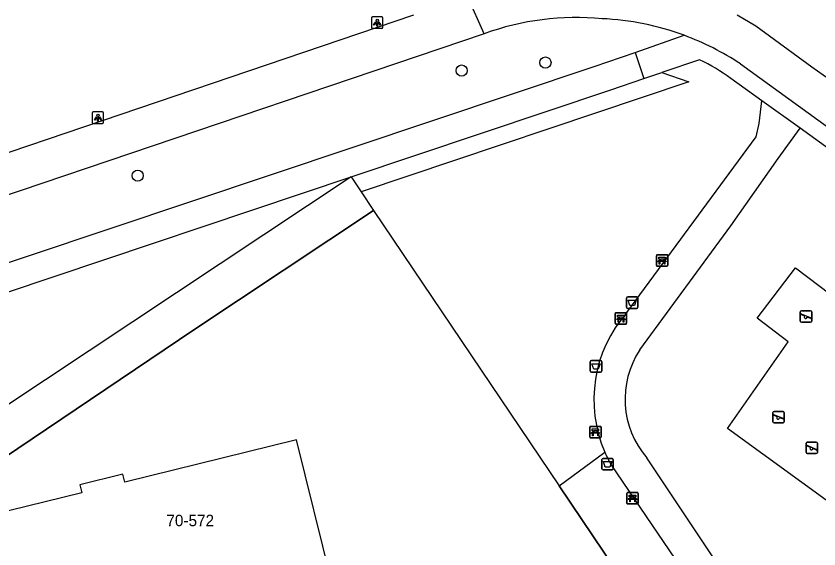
# Model space of a CAD drawing. Extents: x 159675 to 160530, y 382179 to 382901.
# Drawn here: x 159902.5 to 159972.5, y 382545.6 to 382592.1 of the extents above; entities that cross this region are included whole.
import ezdxf

# ---------------------------------------------------------------- set-up
doc = ezdxf.new("R2010")
doc.units = 0
for name, color, linetype in [('IMGEO_Afvalbak', 7, 'Continuous'), ('IMGEO_Bank', 7, 'Continuous'), ('IMGEO_Boom', 7, 'Continuous'), ('IMGEO_Fietspad_gesloten', 7, 'Continuous'), ('IMGEO_Groenvoorziening', 7, 'Continuous'), ('IMGEO_Hek', 7, 'Continuous'), ('IMGEO_Lichtpunt', 7, 'Continuous'), ('IMGEO_Pand', 7, 'Continuous'), ('IMGEO_Pand_nummerreeks', 7, 'Continuous'), ('IMGEO_Speelvoorziening', 7, 'Continuous'), ('IMGEO_Voetpad_halfverhard', 7, 'Continuous'), ('IMGEO_Voetpad_open', 7, 'Continuous')]:
    doc.layers.add(name, color=color, linetype=linetype)

msp = doc.modelspace()

# ---------------------------------------------------------------- linework, layer by layer
at = {"layer": 'IMGEO_Afvalbak'}
for p, q in [((159955.708, 382566.724), (159955.708, 382567.524)), ((159955.708, 382567.524), (159955.708, 382566.724)), ((159955.808, 382567.624), (159956.598, 382567.624)), ((159956.598, 382567.624), (159955.808, 382567.624)), ((159956.698, 382567.524), (159956.698, 382566.724)), ((159956.698, 382566.724), (159956.698, 382567.524)), ((159956.598, 382566.624), (159955.808, 382566.624)), ((159955.808, 382566.624), (159956.598, 382566.624)), ((159952.549, 382561.166), (159952.549, 382561.966)), ((159952.549, 382561.966), (159952.549, 382561.166)), ((159952.649, 382562.066), (159953.439, 382562.066)), ((159953.439, 382562.066), (159952.649, 382562.066)), ((159953.539, 382561.966), (159953.539, 382561.166)), ((159953.539, 382561.166), (159953.539, 382561.966)), ((159953.439, 382561.066), (159952.649, 382561.066)), ((159952.649, 382561.066), (159953.439, 382561.066)), ((159953.565, 382552.636), (159953.565, 382553.436)), ((159953.565, 382553.436), (159953.565, 382552.636)), ((159953.665, 382553.536), (159954.455, 382553.536)), ((159954.455, 382553.536), (159953.665, 382553.536)), ((159954.555, 382553.436), (159954.555, 382552.636)), ((159954.555, 382552.636), (159954.555, 382553.436)), ((159954.455, 382552.536), (159953.665, 382552.536)), ((159953.665, 382552.536), (159954.455, 382552.536))]:
    msp.add_line(p, q, dxfattribs=at)
for points in [[(159955.851, 382567.338), (159956.555, 382567.338), (159956.406, 382566.868), (159956, 382566.868), (159955.851, 382567.338)], [(159952.692, 382561.78), (159953.396, 382561.78), (159953.247, 382561.31), (159952.841, 382561.31), (159952.692, 382561.78)], [(159953.708, 382553.25), (159954.412, 382553.25), (159954.263, 382552.78), (159953.857, 382552.78), (159953.708, 382553.25)]]:
    msp.add_lwpolyline(points, dxfattribs=at)
for centre, start, end in [((159955.808, 382567.524), 90, 180), ((159955.808, 382567.524), 90, 180), ((159956.598, 382567.524), 0, 90), ((159956.598, 382567.524), 360, 90), ((159955.808, 382566.724), 180, 270), ((159955.808, 382566.724), 180, 270), ((159956.598, 382566.724), 270, 0), ((159956.598, 382566.724), 270, 0), ((159952.649, 382561.966), 90, 180), ((159952.649, 382561.966), 90, 180), ((159953.439, 382561.966), 0, 90), ((159953.439, 382561.966), 360, 90), ((159952.649, 382561.166), 180, 270), ((159952.649, 382561.166), 180, 270), ((159953.439, 382561.166), 270, 0), ((159953.439, 382561.166), 270, 0), ((159953.665, 382553.436), 90, 180), ((159953.665, 382553.436), 90, 180), ((159954.455, 382553.436), 0, 90), ((159954.455, 382553.436), 360, 90), ((159953.665, 382552.636), 180, 270), ((159953.665, 382552.636), 180, 270), ((159954.455, 382552.636), 270, 0), ((159954.455, 382552.636), 270, 0)]:
    msp.add_arc(centre, 0.1, start, end, dxfattribs=at)
at = {"layer": 'IMGEO_Bank'}
for p, q in [((159958.308, 382570.375), (159958.308, 382571.216)), ((159958.308, 382571.216), (159958.308, 382570.375)), ((159958.383, 382571.3), (159959.224, 382571.3)), ((159959.224, 382571.3), (159958.383, 382571.3)), ((159958.617, 382570.806), (159958.617, 382570.912)), ((159958.661, 382570.912), (159958.661, 382570.806)), ((159958.949, 382570.918), (159958.667, 382570.918)), ((159958.667, 382570.8), (159958.949, 382570.8)), ((159958.955, 382570.806), (159958.955, 382570.912)), ((159958.999, 382570.912), (159958.999, 382570.806)), ((159959.308, 382571.225), (159959.308, 382570.384)), ((159959.308, 382570.384), (159959.308, 382571.225)), ((159959.233, 382570.3), (159958.392, 382570.3)), ((159958.392, 382570.3), (159959.233, 382570.3)), ((159959.005, 382570.698), (159958.612, 382570.698)), ((159954.714, 382565.321), (159954.714, 382566.162)), ((159954.714, 382566.162), (159954.714, 382565.321)), ((159954.789, 382566.246), (159955.63, 382566.246)), ((159955.63, 382566.246), (159954.789, 382566.246)), ((159955.714, 382566.171), (159955.714, 382565.33)), ((159955.714, 382565.33), (159955.714, 382566.171)), ((159955.639, 382565.246), (159954.798, 382565.246)), ((159954.798, 382565.246), (159955.639, 382565.246)), ((159955.411, 382565.644), (159955.018, 382565.644)), ((159955.023, 382565.752), (159955.023, 382565.858)), ((159955.067, 382565.858), (159955.067, 382565.752)), ((159955.355, 382565.864), (159955.073, 382565.864)), ((159955.073, 382565.746), (159955.355, 382565.746)), ((159955.361, 382565.752), (159955.361, 382565.858)), ((159955.405, 382565.858), (159955.405, 382565.752)), ((159952.492, 382555.402), (159952.492, 382556.243)), ((159952.492, 382556.243), (159952.492, 382555.402)), ((159952.567, 382556.327), (159953.408, 382556.327)), ((159953.408, 382556.327), (159952.567, 382556.327)), ((159953.492, 382556.252), (159953.492, 382555.411)), ((159953.492, 382555.411), (159953.492, 382556.252)), ((159953.189, 382555.725), (159952.796, 382555.725)), ((159952.801, 382555.833), (159952.801, 382555.939)), ((159952.845, 382555.939), (159952.845, 382555.833)), ((159953.133, 382555.945), (159952.851, 382555.945)), ((159952.851, 382555.827), (159953.133, 382555.827)), ((159953.139, 382555.833), (159953.139, 382555.939)), ((159953.183, 382555.939), (159953.183, 382555.833)), ((159953.417, 382555.327), (159952.576, 382555.327)), ((159952.576, 382555.327), (159953.417, 382555.327)), ((159955.733, 382549.629), (159955.733, 382550.47)), ((159955.733, 382550.47), (159955.733, 382549.629)), ((159955.808, 382550.554), (159956.649, 382550.554)), ((159956.649, 382550.554), (159955.808, 382550.554)), ((159956.733, 382550.479), (159956.733, 382549.638)), ((159956.733, 382549.638), (159956.733, 382550.479)), ((159956.43, 382549.952), (159956.037, 382549.952)), ((159956.042, 382550.06), (159956.042, 382550.166)), ((159956.086, 382550.166), (159956.086, 382550.06)), ((159956.374, 382550.172), (159956.092, 382550.172)), ((159956.092, 382550.054), (159956.374, 382550.054)), ((159956.38, 382550.06), (159956.38, 382550.166)), ((159956.424, 382550.166), (159956.424, 382550.06)), ((159956.658, 382549.554), (159955.817, 382549.554)), ((159955.817, 382549.554), (159956.658, 382549.554))]:
    msp.add_line(p, q, dxfattribs=at)
for points in [[(159958.555, 382570.698), (159958.413, 382570.698), (159958.525, 382570.8), (159958.611, 382570.8)], [(159958.611, 382570.918), (159958.525, 382570.918), (159958.525, 382571.079), (159959.088, 382571.079), (159959.088, 382570.918), (159959.005, 382570.918)], [(159959.005, 382570.8), (159959.088, 382570.8), (159959.2, 382570.698), (159959.061, 382570.698)], [(159958.605, 382570.691), (159958.605, 382570.484), (159958.562, 382570.484), (159958.562, 382570.691)], [(159959.055, 382570.691), (159959.055, 382570.484), (159959.011, 382570.484), (159959.011, 382570.691)], [(159955.017, 382565.864), (159954.931, 382565.864), (159954.931, 382566.025), (159955.494, 382566.025), (159955.494, 382565.864), (159955.411, 382565.864)], [(159954.961, 382565.644), (159954.819, 382565.644), (159954.931, 382565.746), (159955.017, 382565.746)], [(159955.011, 382565.637), (159955.011, 382565.43), (159954.968, 382565.43), (159954.968, 382565.637)], [(159955.411, 382565.746), (159955.494, 382565.746), (159955.606, 382565.644), (159955.467, 382565.644)], [(159955.461, 382565.637), (159955.461, 382565.43), (159955.417, 382565.43), (159955.417, 382565.637)], [(159952.795, 382555.945), (159952.709, 382555.945), (159952.709, 382556.106), (159953.272, 382556.106), (159953.272, 382555.945), (159953.189, 382555.945)], [(159952.739, 382555.725), (159952.597, 382555.725), (159952.709, 382555.827), (159952.795, 382555.827)], [(159952.789, 382555.718), (159952.789, 382555.511), (159952.746, 382555.511), (159952.746, 382555.718)], [(159953.189, 382555.827), (159953.272, 382555.827), (159953.384, 382555.725), (159953.245, 382555.725)], [(159953.239, 382555.718), (159953.239, 382555.511), (159953.195, 382555.511), (159953.195, 382555.718)], [(159955.98, 382549.952), (159955.838, 382549.952), (159955.95, 382550.054), (159956.036, 382550.054)], [(159956.036, 382550.172), (159955.95, 382550.172), (159955.95, 382550.333), (159956.513, 382550.333), (159956.513, 382550.172), (159956.43, 382550.172)], [(159956.03, 382549.945), (159956.03, 382549.738), (159955.987, 382549.738), (159955.987, 382549.945)], [(159956.43, 382550.054), (159956.513, 382550.054), (159956.625, 382549.952), (159956.486, 382549.952)], [(159956.48, 382549.945), (159956.48, 382549.738), (159956.436, 382549.738), (159956.436, 382549.945)]]:
    msp.add_lwpolyline(points, dxfattribs=at)
for centre, radius, start, end in [((159958.386, 382571.222), 0.0779, 92.4484, 184.28452), ((159958.386, 382571.222), 0.0779, 92.4484, 184.28452), ((159958.61, 382570.911), 0.00671, 2.89567, 87.10433), ((159958.61, 382570.807), 0.00671, 272.89567, 357.10433), ((159958.667, 382570.911), 0.00671, 92.89567, 177.10433), ((159958.667, 382570.807), 0.00671, 182.89567, 267.10433), ((159958.949, 382570.911), 0.00671, 2.89567, 87.10433), ((159958.949, 382570.807), 0.00671, 272.89567, 357.10433), ((159959.006, 382570.911), 0.00671, 92.89567, 177.10433), ((159959.006, 382570.807), 0.00671, 182.89567, 267.10433), ((159959.23, 382571.222), 0.0779, 2.4484, 94.28452), ((159959.23, 382571.222), 0.0779, 2.4484, 94.28452), ((159958.386, 382570.378), 0.0779, 182.4484, 274.28452), ((159958.386, 382570.378), 0.0779, 182.4484, 274.28452), ((159958.555, 382570.691), 0.00671, 2.89567, 87.10433), ((159958.612, 382570.691), 0.00671, 92.89567, 177.10433), ((159959.004, 382570.691), 0.00671, 2.89567, 87.10433), ((159959.061, 382570.691), 0.00671, 92.89567, 177.10433), ((159959.23, 382570.378), 0.0779, 272.4484, 4.28452), ((159959.23, 382570.378), 0.0779, 272.4484, 4.28452), ((159954.792, 382566.168), 0.0779, 92.4484, 184.28452), ((159954.792, 382566.168), 0.0779, 92.4484, 184.28452), ((159955.636, 382566.168), 0.0779, 2.4484, 94.28452), ((159955.636, 382566.168), 0.0779, 2.4484, 94.28452), ((159954.792, 382565.324), 0.0779, 182.4484, 274.28452), ((159954.792, 382565.324), 0.0779, 182.4484, 274.28452), ((159954.961, 382565.637), 0.00671, 2.89567, 87.10433), ((159955.018, 382565.637), 0.00671, 92.89567, 177.10433), ((159955.016, 382565.857), 0.00671, 2.89567, 87.10433), ((159955.016, 382565.753), 0.00671, 272.89567, 357.10433), ((159955.073, 382565.857), 0.00671, 92.89567, 177.10433), ((159955.073, 382565.753), 0.00671, 182.89567, 267.10433), ((159955.355, 382565.857), 0.00671, 2.89567, 87.10433), ((159955.355, 382565.753), 0.00671, 272.89567, 357.10433), ((159955.412, 382565.857), 0.00671, 92.89567, 177.10433), ((159955.412, 382565.753), 0.00671, 182.89567, 267.10433), ((159955.41, 382565.637), 0.00671, 2.89567, 87.10433), ((159955.467, 382565.637), 0.00671, 92.89567, 177.10433), ((159955.636, 382565.324), 0.0779, 272.4484, 4.28452), ((159955.636, 382565.324), 0.0779, 272.4484, 4.28452), ((159952.57, 382556.249), 0.0779, 92.4484, 184.28452), ((159952.57, 382556.249), 0.0779, 92.4484, 184.28452), ((159953.414, 382556.249), 0.0779, 2.4484, 94.28452), ((159953.414, 382556.249), 0.0779, 2.4484, 94.28452), ((159952.57, 382555.405), 0.0779, 182.4484, 274.28452), ((159952.57, 382555.405), 0.0779, 182.4484, 274.28452), ((159952.739, 382555.718), 0.00671, 2.89567, 87.10433), ((159952.796, 382555.718), 0.00671, 92.89567, 177.10433), ((159952.794, 382555.938), 0.00671, 2.89567, 87.10433), ((159952.794, 382555.834), 0.00671, 272.89567, 357.10433), ((159952.851, 382555.938), 0.00671, 92.89567, 177.10433), ((159952.851, 382555.834), 0.00671, 182.89567, 267.10433), ((159953.133, 382555.938), 0.00671, 2.89567, 87.10433), ((159953.133, 382555.834), 0.00671, 272.89567, 357.10433), ((159953.19, 382555.938), 0.00671, 92.89567, 177.10433), ((159953.19, 382555.834), 0.00671, 182.89567, 267.10433), ((159953.188, 382555.718), 0.00671, 2.89567, 87.10433), ((159953.245, 382555.718), 0.00671, 92.89567, 177.10433), ((159953.414, 382555.405), 0.0779, 272.4484, 4.28452), ((159953.414, 382555.405), 0.0779, 272.4484, 4.28452), ((159955.811, 382550.476), 0.0779, 92.4484, 184.28452), ((159955.811, 382550.476), 0.0779, 92.4484, 184.28452), ((159956.655, 382550.476), 0.0779, 2.4484, 94.28452), ((159956.655, 382550.476), 0.0779, 2.4484, 94.28452), ((159955.98, 382549.945), 0.00671, 2.89567, 87.10433), ((159956.037, 382549.945), 0.00671, 92.89567, 177.10433), ((159956.035, 382550.165), 0.00671, 2.89567, 87.10433), ((159956.035, 382550.061), 0.00671, 272.89567, 357.10433), ((159956.092, 382550.165), 0.00671, 92.89567, 177.10433), ((159956.092, 382550.061), 0.00671, 182.89567, 267.10433), ((159956.374, 382550.165), 0.00671, 2.89567, 87.10433), ((159956.374, 382550.061), 0.00671, 272.89567, 357.10433), ((159956.431, 382550.165), 0.00671, 92.89567, 177.10433), ((159956.431, 382550.061), 0.00671, 182.89567, 267.10433), ((159956.429, 382549.945), 0.00671, 2.89567, 87.10433), ((159956.486, 382549.945), 0.00671, 92.89567, 177.10433), ((159955.811, 382549.632), 0.0779, 182.4484, 274.28452), ((159955.811, 382549.632), 0.0779, 182.4484, 274.28452), ((159956.655, 382549.632), 0.0779, 272.4484, 4.28452), ((159956.655, 382549.632), 0.0779, 272.4484, 4.28452)]:
    msp.add_arc(centre, radius, start, end, dxfattribs=at)
at = {"layer": 'IMGEO_Boom'}
for centre in [(159948.633, 382588.066), (159941.325, 382587.372), (159913.074, 382578.203)]:
    msp.add_circle(centre, 0.489, dxfattribs=at)
at = {"layer": 'IMGEO_Fietspad_gesloten'}
for points in [[(159943.285, 382590.581), (159941.869, 382593.804)], [(159937.139, 382592.201), (159900.36, 382579.736)], [(159965.343, 382592.222), (159966.98, 382591.283), (159971.861, 382587.698), (159973.843, 382586.307), (159974.626, 382585.74)], [(159943.285, 382590.581), (159870.051, 382565.799)], [(159965.641, 382587.946), (160000, 382563.056), (160014.622, 382552.464), (160047.21, 382529.047)]]:
    msp.add_lwpolyline(points, dxfattribs=at)
for centre, radius, start, end in [((159951.353, 382568.333), 23.666, 84.63068, 109.93332), ((159952.484, 382568.131), 23.788, 69.72651, 87.38902), ((159952.489, 382568.175), 23.746, 56.36875, 69.70177)]:
    msp.add_arc(centre, radius, start, end, dxfattribs=at)
at = {"layer": 'IMGEO_Groenvoorziening'}
for points in [[(159958.792, 382587.197), (159961.148, 382586.376), (159932.553, 382576.794)], [(159931.684, 382578.085), (159832.562, 382512.267)], [(159931.684, 382578.085), (159932.553, 382576.794)], [(159932.553, 382576.794), (159933.646, 382575.17)], [(159933.646, 382575.17), (159917.96, 382564.758), (159869.208, 382531.887)], [(159933.646, 382575.17), (159949.827, 382551.13)], [(159982.546, 382560.986), (159974.079, 382549.192), (159964.508, 382556.128), (159969.812, 382563.711), (159967.099, 382565.766), (159970.454, 382570.153), (159982.546, 382560.986)], [(159949.827, 382551.13), (159953.811, 382554.075)], [(159978.289, 382508.843), (159949.827, 382551.13)]]:
    msp.add_lwpolyline(points, dxfattribs=at)
at = {"layer": 'IMGEO_Hek'}
for points in [[(159869.208, 382531.887), (159917.96, 382564.758), (159933.646, 382575.17)], [(159933.646, 382575.17), (159949.827, 382551.13), (159978.289, 382508.843), (159980.046, 382506.232)]]:
    msp.add_lwpolyline(points, dxfattribs=at)
at = {"layer": 'IMGEO_Lichtpunt'}
for p, q in [((159933.462, 382591.956), (159933.462, 382591.149)), ((159933.462, 382591.956), (159933.462, 382591.149)), ((159934.364, 382592.051), (159933.556, 382592.051)), ((159934.364, 382592.051), (159933.556, 382592.051)), ((159934.458, 382591.149), (159934.458, 382591.956)), ((159934.458, 382591.149), (159934.458, 382591.956)), ((159933.556, 382591.055), (159934.364, 382591.055)), ((159933.556, 382591.055), (159934.364, 382591.055)), ((159909.104, 382583.663), (159909.104, 382582.856)), ((159909.104, 382583.663), (159909.104, 382582.856)), ((159910.006, 382583.758), (159909.198, 382583.758)), ((159910.006, 382583.758), (159909.198, 382583.758)), ((159910.1, 382582.856), (159910.1, 382583.663)), ((159910.1, 382582.856), (159910.1, 382583.663)), ((159909.198, 382582.762), (159910.006, 382582.762)), ((159909.198, 382582.762), (159910.006, 382582.762))]:
    msp.add_line(p, q, dxfattribs=at)
for points in [[(159933.836, 382591.62), (159933.875, 382591.592), (159933.687, 382591.33), (159933.649, 382591.357), (159933.836, 382591.62)], [(159933.938, 382591.572), (159933.985, 382591.572), (159933.985, 382591.25), (159933.938, 382591.25), (159933.938, 382591.572)], [(159934.048, 382591.592), (159934.086, 382591.619), (159934.273, 382591.357), (159934.234, 382591.329), (159934.048, 382591.592)], [(159909.478, 382583.327), (159909.517, 382583.299), (159909.329, 382583.037), (159909.291, 382583.064), (159909.478, 382583.327)], [(159909.58, 382583.279), (159909.627, 382583.279), (159909.627, 382582.957), (159909.58, 382582.957), (159909.58, 382583.279)], [(159909.69, 382583.299), (159909.728, 382583.326), (159909.915, 382583.064), (159909.876, 382583.036), (159909.69, 382583.299)]]:
    msp.add_lwpolyline(points, dxfattribs=at)
for centre in [(159933.961, 382591.754), (159909.603, 382583.461)]:
    msp.add_circle(centre, 0.0994, dxfattribs=at)
for centre, start, end in [((159933.556, 382591.956), 90, 180), ((159933.556, 382591.956), 90, 180), ((159934.364, 382591.956), 0, 90), ((159934.364, 382591.956), 0, 90), ((159933.556, 382591.149), 180, 270), ((159933.556, 382591.149), 180, 270), ((159934.364, 382591.149), 270, 0), ((159934.364, 382591.149), 270, 360), ((159909.198, 382583.663), 90, 180), ((159909.198, 382583.663), 90, 180), ((159910.006, 382583.663), 0, 90), ((159910.006, 382583.663), 0, 90), ((159909.198, 382582.856), 180, 270), ((159909.198, 382582.856), 180, 270), ((159910.006, 382582.856), 270, 0), ((159910.006, 382582.856), 270, 360)]:
    msp.add_arc(centre, 0.0946, start, end, dxfattribs=at)
at = {"layer": 'IMGEO_Pand'}
msp.add_lwpolyline([(159929.987, 382542.807), (159926.933, 382555.161), (159911.959, 382551.463), (159911.785, 382552.16), (159908.021, 382551.234), (159908.187, 382550.533), (159900.248, 382548.566), (159905.931, 382525.551), (159913.541, 382527.426)], dxfattribs=at)
at = {"layer": 'IMGEO_Speelvoorziening'}
for p, q in [((159970.865, 382565.517), (159970.865, 382566.317)), ((159970.865, 382566.317), (159970.865, 382565.517)), ((159971.248, 382565.945), (159970.909, 382566.082)), ((159970.934, 382566.142), (159971.81, 382565.789)), ((159970.965, 382566.417), (159971.755, 382566.417)), ((159971.755, 382566.417), (159970.965, 382566.417)), ((159971.855, 382566.317), (159971.855, 382565.517)), ((159971.855, 382565.517), (159971.855, 382566.317)), ((159971.755, 382565.417), (159970.965, 382565.417)), ((159970.965, 382565.417), (159971.755, 382565.417)), ((159971.786, 382565.729), (159971.446, 382565.866)), ((159968.469, 382556.73), (159968.469, 382557.53)), ((159968.469, 382557.53), (159968.469, 382556.73)), ((159968.569, 382557.63), (159969.359, 382557.63)), ((159969.359, 382557.63), (159968.569, 382557.63)), ((159969.459, 382557.53), (159969.459, 382556.73)), ((159969.459, 382556.73), (159969.459, 382557.53)), ((159968.852, 382557.158), (159968.513, 382557.295)), ((159968.538, 382557.355), (159969.414, 382557.002)), ((159969.39, 382556.942), (159969.05, 382557.079)), ((159969.359, 382556.63), (159968.569, 382556.63)), ((159968.569, 382556.63), (159969.359, 382556.63)), ((159971.362, 382554.051), (159971.362, 382554.851)), ((159971.362, 382554.851), (159971.362, 382554.051)), ((159971.431, 382554.676), (159972.307, 382554.323)), ((159971.462, 382554.951), (159972.252, 382554.951)), ((159972.252, 382554.951), (159971.462, 382554.951)), ((159972.352, 382554.851), (159972.352, 382554.051)), ((159972.352, 382554.051), (159972.352, 382554.851)), ((159971.745, 382554.479), (159971.406, 382554.616)), ((159972.283, 382554.263), (159971.943, 382554.4)), ((159972.252, 382553.951), (159971.462, 382553.951)), ((159971.462, 382553.951), (159972.252, 382553.951))]:
    msp.add_line(p, q, dxfattribs=at)
for centre, radius, start, end in [((159970.965, 382566.317), 0.1, 90, 180), ((159970.965, 382566.317), 0.1, 90, 180), ((159970.922, 382566.112), 0.0327, 68.07798, 248.07798), ((159971.327, 382565.855), 0.12, 130.99278, 5.16318), ((159971.755, 382566.317), 0.1, 0, 90), ((159971.755, 382566.317), 0.1, 360, 90), ((159970.965, 382565.517), 0.1, 180, 270), ((159970.965, 382565.517), 0.1, 180, 270), ((159971.755, 382565.517), 0.1, 270, 0), ((159971.755, 382565.517), 0.1, 270, 0), ((159971.798, 382565.759), 0.0327, 248.07798, 68.07798), ((159968.569, 382557.53), 0.1, 90, 180), ((159968.569, 382557.53), 0.1, 90, 180), ((159969.359, 382557.53), 0.1, 0, 90), ((159969.359, 382557.53), 0.1, 360, 90), ((159968.526, 382557.325), 0.0327, 68.07798, 248.07798), ((159968.931, 382557.068), 0.12, 130.99278, 5.16318), ((159969.402, 382556.972), 0.0327, 248.07798, 68.07798), ((159968.569, 382556.73), 0.1, 180, 270), ((159968.569, 382556.73), 0.1, 180, 270), ((159969.359, 382556.73), 0.1, 270, 0), ((159969.359, 382556.73), 0.1, 270, 0), ((159971.462, 382554.851), 0.1, 90, 180), ((159971.462, 382554.851), 0.1, 90, 180), ((159971.419, 382554.646), 0.0327, 68.07798, 248.07798), ((159972.252, 382554.851), 0.1, 0, 90), ((159972.252, 382554.851), 0.1, 360, 90), ((159971.462, 382554.051), 0.1, 180, 270), ((159971.462, 382554.051), 0.1, 180, 270), ((159971.824, 382554.389), 0.12, 130.99278, 5.16318), ((159972.252, 382554.051), 0.1, 270, 0), ((159972.252, 382554.051), 0.1, 270, 0), ((159972.295, 382554.293), 0.0327, 248.07798, 68.07798)]:
    msp.add_arc(centre, radius, start, end, dxfattribs=at)
at = {"layer": 'IMGEO_Voetpad_halfverhard'}
for points in [[(159955.725, 382566.251), (159967.008, 382581.591), (159967.282, 382582.737), (159967.51, 382584.743)], [(159956.867, 382563.016), (159964.818, 382573.826), (159968.929, 382579.689), (159970.845, 382582.345)], [(159987.363, 382540.566), (159970.916, 382533.399), (159966.651, 382539.81), (159957.484, 382553.587)], [(159954.344, 382553), (159977.712, 382518.595), (159988.972, 382524.66)]]:
    msp.add_lwpolyline(points, dxfattribs=at)
for centre, radius, start, end in [((159964.396, 382558.649), 11.532, 138.76153, 203.37151), ((159963.392, 382558.708), 7.819, 146.56837, 220.91942), ((159964.832, 382558.87), 12.019, 203.51175, 209.23396)]:
    msp.add_arc(centre, radius, start, end, dxfattribs=at)
at = {"layer": 'IMGEO_Voetpad_open'}
for points in [[(159956.47, 382588.946), (159960.727, 382590.446)], [(159863.955, 382557.97), (159868.351, 382559.432), (159952.873, 382587.724), (159956.47, 382588.946)], [(159956.47, 382588.946), (159957.23, 382586.679)], [(159962.083, 382588.32), (159958.792, 382587.197)], [(159957.23, 382586.679), (159958.792, 382587.197)], [(159931.684, 382578.085), (159954.344, 382585.678), (159957.23, 382586.679)], [(159967.51, 382584.743), (159964.799, 382586.692)], [(159970.845, 382582.345), (159967.51, 382584.743)], [(160009.525, 382554.321), (160000, 382561.222), (159970.845, 382582.345)], [(159901.551, 382567.987), (159931.684, 382578.085)]]:
    msp.add_lwpolyline(points, dxfattribs=at)
msp.add_arc((159954.427, 382572.468), 17.604, 53.901, 64.22114, dxfattribs=at)

# ---------------------------------------------------------------- texts
at = {"layer": 'IMGEO_Pand_nummerreeks'}
msp.add_text('70-572', height=1, dxfattribs=at).set_placement((159915.572, 382547.616))

doc.saveas('drawing.dxf')
